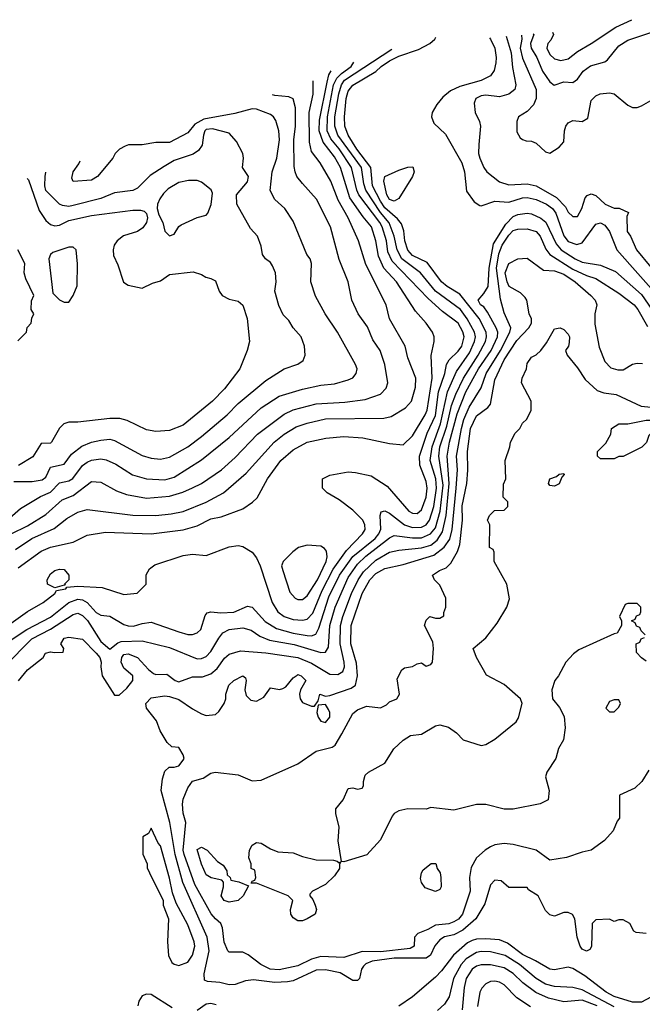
# Model space of a CAD drawing. Header units: inches. Extents: x 1793389 to 1900389, y 320802 to 470796.
# Tile 745 of 752: x 1853496 to 1856213, y 463317 to 467615. Entities that reach past the tile are written whole.
import ezdxf

# ---------------------------------------------------------------- set-up
doc = ezdxf.new("R2010")
doc.units = ezdxf.units.IN
doc.header["$MEASUREMENT"] = 0
doc.layers.add('B8456', color=7, linetype='Continuous')

msp = doc.modelspace()

# ---------------------------------------------------------------- linework, layer by layer
at = {"layer": 'B8456', "color": 2}
for points, elevation in [([(1855821, 467559.4), (1855825.2, 467550), (1855814.3, 467525.7), (1855800.4, 467510), (1855796.4, 467490), (1855810, 467462), (1855830, 467443), (1855857.1, 467437.1), (1855890, 467443), (1855930, 467476.3), (1855990, 467510.6), (1856097.7, 467582.3), (1856167.7, 467614.5)], 310), ([(1855736.8, 467552.1), (1855739.3, 467550), (1855725.5, 467510), (1855727.6, 467490), (1855752, 467450), (1855777.6, 467390), (1855810, 467344), (1855828.6, 467328.6), (1855870, 467344), (1855910, 467340.7), (1855930, 467354.8), (1855955.1, 467390), (1855987, 467413), (1856049.5, 467430.5), (1856061.2, 467438.8), (1856110, 467500.5), (1856150, 467525.5), (1856250, 467558.8)], 306), ([(1853430, 464790.8), (1853548.3, 464911.7), (1853630, 464954), (1853730, 465018), (1853750, 465023.7), (1853770, 465013.7), (1853791.6, 464991.6), (1853850, 464900.3), (1853890, 464866.4), (1853924.9, 464895.1), (1853938.9, 464901.1), (1854030, 464903.7), (1854150, 464874), (1854270, 464824.4), (1854290, 464826.4), (1854310, 464835.5), (1854330, 464856.3), (1854364.4, 464915.6), (1854382.3, 464937.7), (1854410, 464952.2), (1854470, 464960.4), (1854506, 464950), (1854544.4, 464924.4), (1854586, 464906), (1854693.1, 464886.9), (1854810, 464852.4), (1854830, 464854), (1854843.6, 464876.4), (1854849.8, 464970), (1854872.3, 465050), (1854930, 465179.3), (1854970, 465238), (1855006.7, 465273.3), (1855110, 465352.4), (1855130, 465363.1), (1855210, 465352.4), (1855250, 465353.6), (1855289.1, 465370.9), (1855310, 465396.4), (1855330.5, 465469.5), (1855343.3, 465583.3), (1855324.4, 465710), (1855329.8, 465750), (1855360.3, 465839.7), (1855380.3, 465930), (1855399.7, 465980.3), (1855432, 466050), (1855496.1, 466150), (1855528.5, 466210), (1855533.5, 466230), (1855531.1, 466250), (1855500.4, 466310), (1855416.6, 466416.6), (1855360.9, 466450), (1855337, 466470), (1855274.1, 466554.1), (1855210, 466585.4), (1855189.1, 466609.1), (1855176, 466650), (1855172.8, 466692.8), (1855162.8, 466722.8), (1855144.9, 466744.9), (1855090, 466793.5), (1855070, 466823.1), (1855035.5, 466890), (1855028.7, 466970), (1854967.2, 467050), (1854929.8, 467110), (1854915.1, 467150), (1854913.3, 467190), (1854920.9, 467270), (1854930, 467302), (1854950, 467328.2), (1855050, 467388.2), (1855073.3, 467410), (1855110, 467434.4), (1855150, 467455.8), (1855236.1, 467483.9), (1855286, 467510), (1855307, 467530), (1855312.3, 467538.6)], 294), ([(1855545.4, 467535.6), (1855550.2, 467530.2), (1855568.7, 467490), (1855575.3, 467450), (1855573.5, 467426.5), (1855566.9, 467393.1), (1855550.8, 467370), (1855510.2, 467349.8), (1855416.5, 467323.5), (1855375.8, 467304.2), (1855343.1, 467276.9), (1855316.1, 467243.9), (1855296.3, 467210), (1855293.4, 467190), (1855302.8, 467162.8), (1855354.6, 467114.6), (1855426, 466990), (1855437.6, 466950), (1855446, 466866), (1855479.6, 466819.6), (1855503.6, 466803.6), (1855510, 466802), (1855570, 466823), (1855630, 466818.3), (1855690, 466836.9), (1855710, 466838.9), (1855750, 466830.3), (1855795.5, 466810), (1855820.3, 466790), (1855834.9, 466770), (1855870, 466670.6), (1855890, 466647), (1855926.6, 466633.4), (1855950, 466640.7), (1856010, 466722), (1856030, 466728), (1856050, 466718), (1856070.2, 466690.2), (1856102, 466610), (1856296.3, 466390)], 294), ([(1855619.4, 467542), (1855640.2, 467470), (1855646.5, 467406.5), (1855661.6, 467330), (1855657.3, 467310), (1855630, 467289.4), (1855590, 467278), (1855530, 467285.1), (1855510, 467282), (1855486.8, 467270), (1855479.1, 467250), (1855484, 467210), (1855502.8, 467170), (1855507.3, 467150), (1855499.1, 467070), (1855498.8, 467030), (1855504, 467010), (1855520.7, 466970), (1855534.8, 466950), (1855590, 466907.3), (1855630, 466894), (1855710, 466898.4), (1855750, 466888.8), (1855839.1, 466839.1), (1855877.2, 466797.2), (1855890, 466774.8), (1855910, 466756), (1855930, 466756), (1855949.2, 466790), (1855963.7, 466836.3), (1855972.9, 466847.1), (1855990, 466854.8), (1856010, 466846.8), (1856051.3, 466810), (1856090, 466791.3), (1856111.6, 466791.6), (1856152.7, 466772.7), (1856144.7, 466755.3), (1856147.3, 466690), (1856161, 466670), (1856188, 466610), (1856250, 466534.8)], 298), ([(1855685.5, 467547.7), (1855687.7, 467530), (1855680.2, 467490), (1855690, 467446), (1855750.4, 467310), (1855750.4, 467270), (1855737.6, 467242.4), (1855710, 467213.2), (1855672, 467190), (1855664.7, 467170), (1855665.4, 467125.4), (1855679.6, 467099.6), (1855690, 467092), (1855705.4, 467085.4), (1855730, 467084.7), (1855750, 467076), (1855790, 467038), (1855810, 467032), (1855850, 467058), (1855870, 467082), (1855874, 467130), (1855879, 467150), (1855890, 467164.7), (1855910, 467174.8), (1855950, 467170.4), (1855975.4, 467184.6), (1855990, 467262), (1856010, 467282), (1856028.9, 467291.1), (1856070, 467296), (1856090, 467291), (1856150, 467241), (1856170, 467231.3), (1856190, 467231.3), (1856210, 467238), (1856250, 467262)], 302), ([(1853450, 464901.3), (1853527, 464953), (1853630, 465006.3), (1853710, 465070.3), (1853750, 465084.6), (1853770, 465081.7), (1853790.2, 465070.2), (1853830, 465027.3), (1853850, 465016), (1853890, 465010.8), (1853950, 464974.4), (1853970, 464968.5), (1853992.9, 464967.1), (1854030, 464979.3), (1854070, 464985.5), (1854190, 464942), (1854230, 464930.7), (1854250, 464930.7), (1854270, 464938.8), (1854287, 464953), (1854305.4, 465014.6), (1854314.8, 465025.2), (1854330, 465030.6), (1854373.8, 465026.2), (1854430, 465028.4), (1854490, 465054.8), (1854510, 465050.8), (1854567, 464987), (1854617.1, 464957.1), (1854690, 464936.9), (1854750, 464927.2), (1854770, 464925.3), (1854788.1, 464931.9), (1854802, 464958), (1854844.8, 465095.2), (1854891.9, 465190), (1854949.2, 465270.8), (1855046.6, 465350), (1855063.1, 465370), (1855071.2, 465391.2), (1855069.6, 465450.4), (1855074, 465466), (1855090, 465470.7), (1855110, 465460.5), (1855175.5, 465410), (1855210, 465397.3), (1855250, 465399), (1855270, 465410.3), (1855284.8, 465430), (1855303.7, 465490), (1855314.9, 465570), (1855312.2, 465610), (1855287.6, 465690), (1855296.5, 465750), (1855332.2, 465850), (1855362.4, 465990), (1855401.4, 466078.6), (1855459, 466161), (1855480.9, 466210), (1855485.1, 466230), (1855481, 466250), (1855448.3, 466308.3), (1855418.9, 466350), (1855310, 466429.7), (1855245.6, 466510), (1855163.9, 466570), (1855143.1, 466610), (1855129.7, 466670.3), (1855107.9, 466727.9), (1855070, 466773.3), (1855006.8, 466870), (1854998.1, 466898.2), (1854987.6, 466970), (1854884.8, 467110), (1854871.8, 467150), (1854871.6, 467190), (1854889.3, 467290.7), (1854900.3, 467330), (1854913.3, 467350), (1855120, 467485.9)], 298), ([(1853459.2, 464980.8), (1853530, 465030.7), (1853599, 465070), (1853648.7, 465110), (1853656.4, 465123.6), (1853698, 465130), (1853702, 465138), (1853750, 465141.6), (1853856.3, 465136.3), (1853950, 465106), (1854008.4, 465111.6), (1854048, 465150), (1854048.4, 465191.6), (1854063.1, 465216.9), (1854085.2, 465234.8), (1854210, 465276), (1854250, 465281), (1854310, 465276), (1854410, 465314), (1854450, 465318.8), (1854470, 465314.8), (1854510, 465290.8), (1854530, 465266), (1854545.5, 465230), (1854597.1, 465070), (1854623, 465030), (1854650.8, 465010), (1854690, 464997), (1854730, 464993.7), (1854750, 464998.4), (1854775.2, 465024.8), (1854816.3, 465123.7), (1854864.5, 465215.5), (1854921.7, 465298.3), (1854992, 465370), (1855003.7, 465390), (1855002.7, 465410), (1854992.7, 465430), (1854950, 465474), (1854890, 465519), (1854838, 465550), (1854818, 465570), (1854818, 465610), (1854850, 465626), (1854930, 465640.7), (1854961.2, 465638.8), (1855030, 465624), (1855099, 465579), (1855194.8, 465470), (1855210, 465460.5), (1855230, 465459.1), (1855250, 465474.8), (1855269.6, 465530), (1855274.8, 465570), (1855270, 465599), (1855242.6, 465670), (1855240.4, 465710), (1855274.2, 465810), (1855310, 465887.3), (1855323.5, 465990), (1855350.9, 466070), (1855358.7, 466110), (1855369.7, 466130.3), (1855410, 466168.2), (1855426, 466190), (1855435.4, 466230), (1855430, 466252.7), (1855409.5, 466290), (1855340.9, 466340.9), (1855278, 466398), (1855120.8, 466560.8), (1855101.8, 466601.8), (1855096.2, 466650), (1855078.4, 466710), (1855067.6, 466730), (1854976.1, 466850), (1854966.8, 466870), (1854944.5, 466970), (1854890, 467051.1), (1854853.9, 467093.9), (1854837.1, 467130), (1854839.1, 467190), (1854866.1, 467330), (1854880.2, 467359.8), (1854900, 467380), (1854942.4, 467410), (1854954.5, 467429.5)], 302), ([(1853490, 465222), (1853590, 465294.9), (1853630, 465312.2), (1853730, 465333.4), (1853790, 465364), (1853870, 465378), (1854070, 465370.4), (1854210, 465388.2), (1854270, 465405.5), (1854330, 465435.5), (1854374.8, 465445.2), (1854470, 465478.8), (1854511.9, 465508.1), (1854531.9, 465528.1), (1854578, 465610), (1854636, 465690), (1854690, 465736.3), (1854750, 465770.5), (1854831.9, 465788.1), (1854910, 465795.5), (1854994, 465790), (1855110, 465764), (1855170, 465758.8), (1855210, 465798.8), (1855266, 465890), (1855273.5, 465910), (1855296.4, 466050), (1855291.3, 466148.7), (1855305.2, 466210), (1855305.2, 466230), (1855297.2, 466250), (1855269.5, 466289.5), (1855222.7, 466342.7), (1855139.6, 466470), (1855085.1, 466530), (1855062, 466582), (1855050, 466648.7), (1855031.1, 466710), (1854994.5, 466754.5), (1854937.3, 466837.3), (1854895.4, 466970), (1854870, 467015.6), (1854819.7, 467079.7), (1854802.5, 467130), (1854804.2, 467175.8), (1854837.7, 467342.3), (1854845.7, 467374.3), (1854854.5, 467390.6)], 306), ([(1853478.2, 465301.8), (1853549.4, 465350), (1853646.9, 465393.1), (1853702.3, 465437.7), (1853750, 465464.9), (1853790, 465476.3), (1853990, 465452.4), (1854090, 465450.4), (1854157.5, 465457.5), (1854210, 465468.5), (1854310, 465508.2), (1854386, 465550), (1854484.9, 465635.1), (1854607, 465770), (1854650, 465806), (1854702.8, 465837.2), (1854750, 465854), (1854830, 465872), (1855084.8, 465875.2), (1855116.9, 465883.1), (1855179.1, 465920.9), (1855205.2, 465950), (1855223.7, 466010), (1855224.5, 466050), (1855190, 466138), (1855178, 466190), (1855110, 466308.7), (1855095.1, 466370), (1855006.5, 466546.5), (1854974, 466650), (1854929.6, 466750), (1854886.2, 466826.2), (1854854, 466910), (1854806.6, 466990), (1854770, 467039), (1854760.5, 467080.5), (1854758.9, 467210), (1854776.3, 467290), (1854776.2, 467348.2)], 310), ([(1853459.3, 465370), (1853530, 465404.9), (1853610, 465454.9), (1853681.3, 465518.7), (1853730, 465538.4), (1853810, 465599.1), (1853850, 465596.3), (1853918, 465558), (1853961.7, 465541.7), (1854050, 465526.4), (1854150, 465534.4), (1854207.9, 465552.1), (1854250, 465570.5), (1854289.7, 465590.3), (1854376, 465650), (1854436.2, 465703.8), (1854534.2, 465805.9), (1854650, 465892.4), (1854690, 465912.2), (1854790, 465938.4), (1854914.9, 465945.1), (1855003.9, 465956.1), (1855070, 465980.7), (1855094.5, 466005.5), (1855102.9, 466030), (1855089.5, 466110), (1855069.4, 466170), (1855036.6, 466216.6), (1855014.3, 466274.3), (1854973.2, 466330), (1854946, 466390), (1854929.3, 466470), (1854890, 466568), (1854852, 466710), (1854791.7, 466831.7), (1854730, 466899), (1854706, 466930), (1854698, 466950), (1854694, 466974), (1854692.8, 467090), (1854699.7, 467150), (1854699.6, 467230), (1854690, 467268.7), (1854670, 467278), (1854610, 467283.7), (1854599.2, 467287.1)], 314), ([(1853441.2, 465430), (1853499.3, 465480.7), (1853586.9, 465533.1), (1853630, 465552.2), (1853670, 465593.7), (1853710, 465602), (1853728.5, 465611.5), (1853770, 465668), (1853790, 465683.8), (1853810, 465692.2), (1853850, 465697.1), (1853873.8, 465693.8), (1853915.1, 465675.1), (1853988.6, 465628.6), (1854050, 465610.4), (1854130, 465606.7), (1854170, 465618.4), (1854290, 465693), (1854410, 465790.6), (1854550, 465920.5), (1854628.1, 465971.9), (1854730, 466002.4), (1854810, 466019.3), (1854870, 466025.5), (1854930, 466042.8), (1854950, 466051.3), (1854964, 466070), (1854969, 466090), (1854962, 466110), (1854882.7, 466250), (1854829.2, 466330), (1854787.2, 466407.2), (1854766, 466470), (1854769, 466550), (1854764, 466570), (1854749, 466590), (1854690, 466735.3), (1854653.2, 466790), (1854609, 466830), (1854589.4, 466869.4), (1854598.4, 466950), (1854618.4, 467010), (1854629.5, 467090), (1854627, 467130), (1854614, 467174), (1854604, 467190), (1854590, 467201.2), (1854530, 467224.2), (1854510, 467225.1), (1854434.5, 467205.5), (1854299, 467181), (1854260.9, 467159.1), (1854230, 467121.2), (1854150, 467079), (1854090, 467079), (1854030, 467069), (1853971.1, 467068.9), (1853956.9, 467063.1), (1853931.1, 467048.9), (1853912, 467030), (1853902, 467010), (1853836, 466930), (1853810, 466914), (1853730, 466908.7), (1853723.1, 466923.1), (1853729, 466950), (1853754.8, 466985.2), (1853759.7, 466998.5)], 318), ([(1853470, 465598.4), (1853550, 465599.5), (1853594.6, 465605.4), (1853610, 465617.3), (1853630, 465660.7), (1853690, 465674), (1853722.3, 465717.7), (1853767.1, 465752.9), (1853810, 465770.4), (1853850, 465779.5), (1853890, 465783.8), (1853910, 465778), (1854030, 465713), (1854070, 465700.5), (1854110, 465696.3), (1854150, 465704.9), (1854230, 465750.5), (1854290, 465795.5), (1854400.9, 465890), (1854450, 465939.1), (1854570, 466039.1), (1854650, 466091), (1854710, 466111.3), (1854732.5, 466127.5), (1854742, 466150), (1854739, 466190), (1854724, 466230), (1854689.4, 466269.4), (1854670, 466302), (1854646.3, 466326.3), (1854626.3, 466366.3), (1854609.4, 466429.4), (1854615.1, 466470), (1854612.3, 466510), (1854599.6, 466539.6), (1854590, 466554), (1854568.7, 466570), (1854555.3, 466590), (1854550, 466626), (1854534, 466670), (1854503.2, 466703.2), (1854444, 466810), (1854442.7, 466850), (1854490, 466906.8), (1854494.5, 466930), (1854468, 466970), (1854472.7, 467010), (1854469.2, 467030), (1854442.5, 467082.5), (1854410, 467119), (1854337.6, 467137.6), (1854310, 467135.1), (1854303.8, 467130), (1854298, 467110), (1854292.5, 467067.5), (1854276.9, 467043.1), (1854252.7, 467027.3), (1854170, 466999.7), (1854126, 466974), (1854065.7, 466934.3), (1854010, 466879.3), (1853990, 466869.4), (1853910, 466858.4), (1853850, 466834.7), (1853730, 466804), (1853710, 466799.7), (1853683.1, 466803.1), (1853669.4, 466810), (1853610, 466868.7), (1853606, 466890), (1853606.6, 466930), (1853610, 466948.9)], 322), ([(1853528.7, 466922), (1853534.9, 466914.9), (1853581.1, 466781.1), (1853610, 466738.4), (1853630, 466720.7), (1853650, 466714.5), (1853670, 466717), (1853710, 466737.6), (1853810, 466760.5), (1853990, 466782.9), (1854023.2, 466783.2), (1854038.9, 466778.9), (1854049.3, 466769.3), (1854053.2, 466750), (1854049.2, 466730), (1854034, 466706), (1854010, 466690.7), (1853949.5, 466670.5), (1853922, 466650), (1853909, 466630), (1853904, 466610), (1853904.7, 466584.7), (1853924.7, 466544.7), (1853949.3, 466469.3), (1853970, 466455.3), (1854030, 466442), (1854075.3, 466464.7), (1854110, 466475.3), (1854150, 466502), (1854253.6, 466513.6), (1854290, 466502), (1854308, 466490), (1854330, 466485.2), (1854350, 466474), (1854366.6, 466430), (1854379.3, 466410), (1854410, 466395.1), (1854450, 466386), (1854470, 466368.7), (1854489.3, 466310), (1854499, 466210), (1854489, 466170), (1854456, 466090), (1854390, 466002.8), (1854337.2, 465950), (1854210, 465844.9), (1854150, 465821), (1854090, 465817.3), (1854050, 465824), (1853965.2, 465865.2), (1853933.2, 465873.2), (1853890, 465873.4), (1853750, 465858), (1853710, 465858), (1853689.1, 465850.9), (1853670, 465832), (1853635.3, 465770), (1853630, 465766), (1853590, 465764.7), (1853553.8, 465706.2), (1853491.4, 465668.6)], 326), ([(1853491.3, 464728.7), (1853530, 464777.3), (1853598, 464830), (1853608.7, 464850), (1853630, 464856), (1853648, 464852), (1853686, 464854), (1853688, 464870), (1853675.3, 464890), (1853690, 464914.8), (1853710, 464918.8), (1853770, 464911), (1853830.4, 464850), (1853845.5, 464830), (1853852.2, 464810), (1853850.4, 464790), (1853856.3, 464750), (1853910, 464666), (1853930, 464666.8), (1853963.3, 464696.7), (1853989.4, 464730), (1853989.3, 464750), (1853950, 464783.7), (1853938.9, 464810), (1853941.3, 464830), (1853950, 464843), (1853970, 464846), (1854010.8, 464830), (1854057.5, 464777.5), (1854080.4, 464760.4), (1854090, 464756.3), (1854138, 464758), (1854174.8, 464730), (1854190, 464723.7), (1854250, 464745.5), (1854293.4, 464746.6), (1854330, 464759.3), (1854357.6, 464782.4), (1854390, 464827.3), (1854410, 464845.5), (1854460.1, 464859.9), (1854569.6, 464850.4), (1854710, 464830.3), (1854770, 464805.3), (1854850, 464757.6), (1854884.2, 464755.8), (1854906.6, 464770), (1854912.8, 464790), (1854912.6, 464810), (1854895.1, 464890), (1854896.1, 464970), (1854906.2, 465010), (1854944.2, 465110), (1854973.3, 465170), (1854995.9, 465204.1), (1855050, 465255.6), (1855110, 465290.3), (1855150, 465299.5), (1855250, 465309.1), (1855290, 465320.8), (1855317.3, 465342.7), (1855340.7, 465379.3), (1855357.5, 465450), (1855370.6, 465589.4), (1855361.8, 465710), (1855371.8, 465770), (1855405.7, 465894.3), (1855442.4, 465990), (1855498.2, 466090), (1855553.1, 466170), (1855580.9, 466230), (1855583.1, 466250), (1855575.4, 466270), (1855537.8, 466337.8), (1855521.3, 466361.3), (1855507.3, 466370), (1855496, 466390), (1855521.3, 466418.7), (1855540.5, 466450), (1855544.2, 466530), (1855564.2, 466635.8), (1855617.6, 466722.4), (1855650, 466754.9), (1855670, 466764.9), (1855710, 466770.4), (1855730, 466766.7), (1855770, 466748.5), (1855791.3, 466731.3), (1855836.4, 466636.4), (1855859.5, 466610), (1855919.3, 466570), (1855950, 466555.6), (1856030, 466542.6), (1856095.6, 466515.6), (1856210, 466414.4), (1856270, 466327)], 290), ([(1856230, 463626), (1856186, 463630), (1856176.4, 463636.4), (1856158, 463670), (1856130, 463686), (1856110, 463686), (1856090, 463678), (1856070, 463688), (1856010, 463686), (1855994, 463670), (1855991.6, 463568.4), (1855983.6, 463556.4), (1855970, 463549.2), (1855950, 463558), (1855942, 463570), (1855929, 463610), (1855918, 463690), (1855908.4, 463708.4), (1855890, 463718), (1855870, 463718), (1855830, 463702), (1855810, 463708), (1855790, 463726), (1855758, 463790), (1855716.4, 463816.4), (1855710, 463826), (1855630, 463826), (1855596.4, 463856.4), (1855570, 463858), (1855550, 463838), (1855525.1, 463754.9), (1855486, 463690), (1855430, 463639.7), (1855390, 463620.5), (1855350, 463611.1), (1855330, 463597.6), (1855307.7, 463572.3), (1855288.9, 463531.1), (1855270, 463517.6), (1855130, 463518.4), (1855034.5, 463505.5), (1855006.9, 463493.1), (1854996.7, 463483.3), (1854988.2, 463470), (1854978.8, 463430), (1854970, 463421.2), (1854950, 463421.2), (1854893.9, 463453.9), (1854830, 463468), (1854790, 463465.1), (1854690, 463418.9), (1854665.2, 463414.8), (1854610, 463412), (1854516.5, 463423.5), (1854481.4, 463418.6), (1854436.7, 463403.3), (1854410, 463402), (1854370, 463412.3), (1854316, 463416), (1854302.9, 463422.9), (1854300.7, 463450), (1854323.5, 463550), (1854314, 463610), (1854208.2, 463848.2), (1854173.8, 463970), (1854151.1, 464110), (1854113.3, 464250), (1854119.3, 464300.7), (1854130, 464334), (1854148, 464352), (1854170, 464352), (1854190, 464358), (1854210, 464382), (1854213.2, 464390), (1854210, 464406), (1854190, 464438), (1854160.4, 464440.4), (1854139.3, 464459.3), (1854109.4, 464510), (1854093.6, 464553.6), (1854049.2, 464610), (1854046, 464630), (1854070, 464654.8), (1854130, 464662.8), (1854150, 464660.7), (1854190, 464647.3), (1854250, 464606), (1854290, 464584.7), (1854310, 464578), (1854350, 464582), (1854364.7, 464595.3), (1854388.7, 464630), (1854395.3, 464650), (1854395.3, 464670), (1854409.2, 464710), (1854430, 464730.8), (1854470, 464750.8), (1854482, 464742), (1854484.7, 464730), (1854479.1, 464690), (1854484.4, 464664.4), (1854504.4, 464644.4), (1854530, 464640.5), (1854562, 464658), (1854590, 464698.8), (1854630, 464690.4), (1854644.9, 464695.1), (1854657.3, 464702.7), (1854690, 464742), (1854706.2, 464753.8), (1854710, 464756.3), (1854724.7, 464750), (1854744, 464730), (1854721.6, 464690), (1854716.4, 464670), (1854720.5, 464650), (1854730, 464634.8), (1854770, 464618), (1854782, 464618), (1854798, 464642), (1854806, 464670), (1854830, 464662), (1854850, 464664.7), (1854943, 464697), (1854960.9, 464710), (1854969.7, 464750), (1854966.1, 464806.1), (1854940.4, 464890), (1854942.3, 464970), (1854991.1, 465110), (1855024, 465170), (1855050, 465197), (1855090, 465219.5), (1855170, 465236.4), (1855303.3, 465276.7), (1855348.1, 465311.9), (1855372.5, 465347.5), (1855383.1, 465390), (1855401.1, 465570), (1855405.8, 465650), (1855402.4, 465710), (1855423.2, 465830), (1855434.4, 465870), (1855457.3, 465922.7), (1855510, 466007.7), (1855532.1, 466070), (1855594.6, 466170), (1855635.4, 466250), (1855639.7, 466270), (1855610, 466335.3), (1855594.3, 466394.3), (1855577.3, 466530), (1855587.4, 466592.6), (1855600.7, 466630), (1855630, 466674.3), (1855650, 466694.3), (1855670, 466700.3), (1855710, 466701.7), (1855750, 466690.3), (1855766.7, 466670), (1855792.5, 466612.5), (1855809.1, 466589.1), (1855910, 466525.8), (1855970, 466498), (1856010, 466484.9), (1856110, 466420.3), (1856177.1, 466370), (1856194, 466350), (1856234.9, 466274.9)], 286), ([(1853487.3, 466212.7), (1853526, 466250), (1853528.4, 466271.6), (1853546, 466290), (1853548.4, 466311.6), (1853558, 466330), (1853546, 466350), (1853547.3, 466387.3), (1853558, 466410), (1853523.1, 466483.1), (1853515.3, 466510), (1853518, 466550), (1853488, 466610)], 330), ([(1856240.7, 464339.3), (1856210.9, 464289.1), (1856179.8, 464260.2), (1856114, 464230), (1856114, 464130), (1856103.6, 464116.4), (1856085.4, 464074.6), (1856047.5, 464032.5), (1855990, 463989), (1855950, 463981.2), (1855882.8, 463957.2), (1855810, 463946.6), (1855749.6, 463989.6), (1855650, 464014.5), (1855610, 464018), (1855570, 464012.3), (1855550, 464003.7), (1855526.8, 463990), (1855490, 463956), (1855465.5, 463914.5), (1855459.3, 463870), (1855461.6, 463810), (1855428.4, 463710), (1855411, 463689), (1855390, 463676.9), (1855368.2, 463668.2), (1855310, 463662), (1855277.2, 463642.8), (1855233.7, 463626.3), (1855219.3, 463610), (1855218, 463570), (1855199.2, 463560.8), (1855070, 463545.8), (1854990, 463547.1), (1854910, 463520.5), (1854810, 463525.1), (1854770, 463513.3), (1854710, 463485.1), (1854627.7, 463467.7), (1854588.7, 463470), (1854548.7, 463490), (1854492.5, 463532.5), (1854470, 463544), (1854410, 463544), (1854404, 463550), (1854387.6, 463587.6), (1854381.2, 463650), (1854374, 463670), (1854350, 463689.3), (1854332.1, 463712.1), (1854260, 463840), (1854214, 463970), (1854209.8, 463990.2), (1854220.9, 464110), (1854209.4, 464150.6), (1854206, 464190), (1854210, 464212), (1854230, 464262), (1854250, 464290.7), (1854296.5, 464303.5), (1854330, 464326), (1854349.3, 464330.7), (1854450, 464318), (1854510, 464292.7), (1854550, 464294.9), (1854710, 464366.8), (1854790, 464422), (1854860.2, 464439.8), (1854872, 464448), (1854902.4, 464497.6), (1854950, 464586.8), (1854970, 464602.8), (1855010, 464618.8), (1855070, 464610.4), (1855096.6, 464623.4), (1855110, 464637.3), (1855142, 464650), (1855153.2, 464670), (1855143.1, 464736.9), (1855163.1, 464776.9), (1855174.6, 464785.4), (1855210, 464791), (1855230, 464802.8), (1855250, 464807.3), (1855270, 464793.4), (1855290, 464800.7), (1855297, 464810), (1855301.3, 464870), (1855298.3, 464898.3), (1855262, 464970), (1855270, 464994), (1855286, 465010), (1855310, 465002), (1855330, 465002), (1855347.3, 465012.7), (1855347.3, 465027.3), (1855355.3, 465050), (1855355.3, 465090), (1855330, 465146), (1855306, 465170), (1855298, 465190), (1855328, 465210), (1855357.5, 465222.5), (1855377.6, 465242.4), (1855406.3, 465293.7), (1855416.6, 465323.4), (1855428.6, 465430), (1855427.5, 465492.5), (1855446.9, 465590), (1855451.3, 465648.7), (1855449.8, 465730), (1855463.5, 465830), (1855490, 465884.9), (1855538.3, 465921.7), (1855550, 465936), (1855570, 466042.8), (1855609.9, 466130.1), (1855665.5, 466214.5), (1855718, 466270), (1855729.3, 466290), (1855729.2, 466309.2), (1855719, 466330), (1855709.5, 466390), (1855702.4, 466402.4), (1855681.7, 466421.7), (1855632, 466450), (1855622.7, 466470), (1855615.1, 466510), (1855630, 466550.8), (1855670, 466570.8), (1855710, 466573), (1855781.3, 466521.3), (1855830, 466518), (1855870, 466503.6), (1855920.4, 466470), (1855987.7, 466410), (1856006.8, 466390), (1856014, 466370), (1856006.4, 466330), (1856006.2, 466286.2), (1856025.2, 466185.2), (1856050, 466122), (1856075.3, 466095.3), (1856106.4, 466086.4), (1856130, 466086), (1856169.4, 466110.6), (1856190, 466114.8), (1856214.4, 466114.4)], 282), ([(1856226, 464930), (1856207.3, 464947.3), (1856202, 464962), (1856187.3, 464967.3), (1856182, 464982), (1856166, 464990), (1856182, 464998), (1856187.3, 465012.7), (1856202, 465018), (1856206, 465030), (1856206, 465050), (1856190, 465066), (1856150, 465066), (1856138, 465062), (1856114, 465010), (1856122, 464990), (1856122, 464970), (1856103.6, 464936.4), (1856090, 464934), (1855935.9, 464864.1), (1855912.8, 464847.2), (1855878.8, 464810), (1855847.3, 464750), (1855830.8, 464730), (1855818.8, 464690), (1855820.7, 464650), (1855851.7, 464611.7), (1855872.6, 464572.6), (1855877, 464523), (1855868.6, 464471.4), (1855847.3, 464432.7), (1855835.5, 464390), (1855796.3, 464330), (1855790.7, 464310), (1855806.8, 464250), (1855802, 464210), (1855767.5, 464192.5), (1855650, 464169.2), (1855610, 464169.2), (1855530, 464189), (1855490, 464189), (1855390, 464164), (1855290, 464175.3), (1855270, 464168.7), (1855190, 464169.4), (1855150, 464160.9), (1855130.4, 464149.6), (1855121.3, 464138.7), (1855070, 464034), (1855010.5, 463969.5), (1854910, 463938), (1854900.4, 463940.4), (1854886, 464030), (1854889.6, 464090), (1854875.1, 464150), (1854876, 464170), (1854907, 464210), (1854930, 464258.8), (1854950, 464262), (1854970, 464256.3), (1854990, 464260.7), (1854997, 464270), (1854996.2, 464290), (1855003.7, 464316.3), (1855018, 464330), (1855089.5, 464370), (1855128.1, 464431.9), (1855169.2, 464470), (1855202, 464490), (1855250, 464496.4), (1855310, 464533), (1855330, 464536.3), (1855366.8, 464526.8), (1855401.4, 464501.4), (1855430.7, 464470.7), (1855510, 464446), (1855530, 464451), (1855570, 464474.8), (1855662, 464550), (1855672.9, 464567.1), (1855688.7, 464630), (1855682, 464650), (1855610, 464713.2), (1855533.6, 464753.6), (1855489, 464830), (1855475.3, 464870), (1855530, 464916), (1855578.9, 464981.1), (1855622, 465050), (1855633.6, 465086.4), (1855622, 465150), (1855566, 465250), (1855566, 465290), (1855562, 465302), (1855546, 465310), (1855548, 465410), (1855538, 465430), (1855546, 465450), (1855567.3, 465472.7), (1855610, 465474), (1855626, 465490), (1855626, 465510), (1855606, 465530), (1855607.3, 465587.3), (1855618, 465610), (1855614, 465690), (1855635.3, 465750), (1855638, 465770), (1855658, 465810), (1855678, 465830), (1855690, 465854), (1855708.4, 465871.6), (1855728, 465910), (1855728, 465950), (1855686, 466030), (1855688, 466050), (1855708, 466090), (1855710, 466114), (1855730, 466142), (1855750, 466151.3), (1855770, 466171.3), (1855795.5, 466204.5), (1855830, 466264.7), (1855854, 466270), (1855870, 466262), (1855890, 466242), (1855894.8, 466230), (1855894.4, 466205.6), (1855890.8, 466189.2), (1855878, 466170), (1855884.7, 466150), (1855930, 466094.8), (1855964, 466044), (1856015.3, 465995.3), (1856045.1, 465985.1), (1856098.4, 465978.4), (1856207.9, 465927.9), (1856280.5, 465920.5)], 278), ([(1856230, 464815.3), (1856210, 464828.7), (1856187.3, 464852.7), (1856186, 464890), (1856202, 464898), (1856207.3, 464912.7), (1856222, 464918)], 278), ([(1856310, 463379.3), (1856210, 463326.6), (1856170, 463325.6), (1856090, 463351.3), (1856054.5, 463370), (1855961.5, 463441.4), (1855910, 463472.7), (1855890, 463479.3), (1855830, 463467), (1855810, 463469.6), (1855747.3, 463507.2), (1855690, 463533.6), (1855624.4, 463584.4), (1855590, 463597.6), (1855530, 463603), (1855490, 463600.5), (1855470, 463595.8), (1855450, 463584.7), (1855389, 463531), (1855337.1, 463462.9), (1855310, 463435.1), (1855210, 463349), (1855150, 463309.3)], 290), ([(1856090, 463306.3), (1855950, 463379.8), (1855910, 463389.7), (1855830, 463394), (1855790, 463405.4), (1855749.8, 463429.8), (1855676.9, 463490), (1855614, 463530), (1855550, 463546), (1855510, 463547.1), (1855490, 463543.1), (1855444.4, 463515.6), (1855423.1, 463490), (1855388.5, 463430), (1855370.4, 463350), (1855350, 463317.2), (1855318.8, 463290)], 294), ([(1856015.6, 463310), (1855950, 463334.2), (1855870, 463328.2), (1855802.9, 463342.9), (1855747.7, 463367.7), (1855691.8, 463410), (1855650, 463451.3), (1855610, 463475.8), (1855550.4, 463489.6), (1855510, 463489.6), (1855490, 463483.6), (1855470, 463469.6), (1855443.6, 463430), (1855435.6, 463390), (1855427.4, 463292.6)], 298), ([(1855725.4, 463305.4), (1855665.7, 463345.7), (1855610, 463402), (1855590, 463414), (1855570, 463418.4), (1855550, 463416.2), (1855530, 463406), (1855512.3, 463387.7), (1855503.8, 463370), (1855493.3, 463306.7)], 302), ([(1854160.9, 463300.9), (1854070, 463359), (1854050, 463361.2), (1854030, 463353.2), (1854016, 463330), (1854011.3, 463310)], 290), ([(1854354, 463314), (1854330, 463320.9), (1854310, 463318), (1854270, 463289.3)], 290)]:
    msp.add_lwpolyline(points, dxfattribs=dict(at, elevation=elevation))
for points, elevation in [([(1855130, 466822), (1855110, 466829.6), (1855098.7, 466850), (1855085.1, 466910), (1855089.5, 466930), (1855150, 466958), (1855190, 466971.3), (1855211.6, 466971.6), (1855218, 466950), (1855210.8, 466930), (1855150, 466834)], 290), ([(1854232.9, 466912.9), (1854190, 466903.7), (1854144.4, 466875.6), (1854123.4, 466856.6), (1854107, 466833), (1854097.1, 466810), (1854095.5, 466790), (1854103, 466763), (1854121, 466730), (1854130, 466692), (1854150, 466671.3), (1854170, 466678), (1854190, 466712), (1854200.2, 466719.8), (1854270, 466751), (1854310, 466761), (1854317.2, 466770), (1854331.5, 466808.5), (1854337, 466857), (1854331.7, 466871.7), (1854290, 466906), (1854270, 466912.7)], 326), ([(1853730, 466622), (1853710, 466621.2), (1853641.1, 466598.9), (1853631, 466590), (1853622.8, 466570), (1853641, 466421), (1853670, 466392), (1853690, 466382), (1853710, 466382), (1853728.7, 466410), (1853747.3, 466452.7), (1853748.9, 466548.9), (1853742, 466610)], 330), ([(1856030, 465698), (1856018, 465710), (1856018, 465730), (1856053.6, 465766.4), (1856075.3, 465804.7), (1856078, 465830), (1856110, 465850.8), (1856150, 465850.8), (1856230, 465866), (1856270, 465866), (1856290, 465860.7), (1856306, 465850), (1856314.8, 465830), (1856310, 465818), (1856264.7, 465815.3), (1856250, 465808), (1856241, 465799), (1856230.9, 465769.1), (1856211.1, 465748.9), (1856130, 465708), (1856110, 465708), (1856090, 465698)], 274), ([(1855830, 465578), (1855810, 465582), (1855804, 465590), (1855809, 465610), (1855839, 465621), (1855850, 465631.3), (1855870, 465634), (1855872, 465630), (1855862, 465618), (1855850, 465588)], 274), ([(1854750, 465321.2), (1854712, 465310), (1854687.9, 465292.1), (1854646, 465250), (1854641.4, 465238.6), (1854638.8, 465230), (1854644, 465210), (1854675.2, 465115.2), (1854698, 465090), (1854710, 465084), (1854730, 465084), (1854750, 465099.1), (1854795.4, 465170), (1854833, 465250), (1854838.4, 465270), (1854834.5, 465294.5), (1854826.3, 465306.3), (1854810, 465317.2)], 306), ([(1853650, 465135.3), (1853618, 465150), (1853615.3, 465170), (1853630, 465196), (1853648.7, 465210), (1853670, 465216), (1853690, 465214.8), (1853710.8, 465190), (1853711, 465170), (1853692, 465150), (1853694, 465146), (1853690, 465146)], 302), ([(1856110, 464646), (1856090, 464646), (1856070, 464638), (1856054, 464610), (1856070, 464594), (1856090, 464594), (1856110, 464614), (1856118, 464630)], 282), ([(1854830, 464626), (1854798, 464622), (1854792, 464590), (1854798, 464570), (1854810, 464552), (1854830, 464546.8), (1854848.7, 464570), (1854848.7, 464590), (1854843.1, 464603.1)], 286), ([(1854070, 464086), (1854058, 464062), (1854032.7, 464047.3), (1854032.7, 463972.7), (1854052, 463930), (1854052.7, 463912.7), (1854062, 463890), (1854122, 463770), (1854122, 463750), (1854144.7, 463690), (1854141, 463590), (1854144.7, 463530), (1854159.8, 463499.8), (1854170, 463491.3), (1854190, 463486), (1854230, 463501), (1854250, 463531), (1854260.5, 463570), (1854258, 463590), (1854230, 463664), (1854178.6, 463758.6), (1854162.7, 463802.7), (1854150, 463868), (1854110, 464008), (1854100.1, 464020.1)], 290), ([(1854410, 463762.7), (1854389, 463770), (1854375.3, 463790), (1854386, 463830), (1854386, 463850), (1854378, 463858), (1854331.6, 463868.4), (1854310, 463882), (1854290, 463928), (1854270, 463992), (1854290, 464002), (1854314, 463990), (1854359.6, 463939.6), (1854383.6, 463923.6), (1854399.6, 463899.6), (1854402, 463882), (1854414, 463870), (1854418, 463858), (1854451.6, 463851.6), (1854494, 463834), (1854471.3, 463790), (1854450, 463769.2)], 278), ([(1854890, 463934), (1854898, 463938), (1854891.6, 463928.4), (1854891, 463910), (1854870, 463877.2), (1854830, 463839.3), (1854774, 463810), (1854762, 463798), (1854762, 463790), (1854774.8, 463774.8), (1854786, 463750), (1854790.8, 463730), (1854784.7, 463710), (1854750, 463689.4), (1854730, 463680.9), (1854710, 463680.9), (1854690, 463694), (1854679.3, 463710), (1854677.2, 463730), (1854688, 463770), (1854668, 463790), (1854530, 463846), (1854506, 463846), (1854510, 463854), (1854522, 463858), (1854526, 463870), (1854522, 463902), (1854506, 463910), (1854506, 463930), (1854496.4, 463956.4), (1854499, 463990), (1854510, 464011), (1854530, 464022.8), (1854550, 464020.7), (1854590, 463994.8), (1854623, 463983), (1854690, 463978.4), (1854730, 463962.4), (1854790, 463948), (1854866, 463946), (1854882, 463942)], 278), ([(1855310, 463809.2), (1855265.2, 463825.2), (1855249.2, 463849.2), (1855245.6, 463865.6), (1855249.2, 463890), (1855256.5, 463903.5), (1855291.6, 463931.6), (1855311.3, 463931.3), (1855318, 463910), (1855330.6, 463890.6), (1855334, 463870), (1855334.8, 463830), (1855330, 463818)], 278)]:
    msp.add_lwpolyline(points, close=True, dxfattribs=dict(at, elevation=elevation))

doc.saveas('drawing.dxf')
